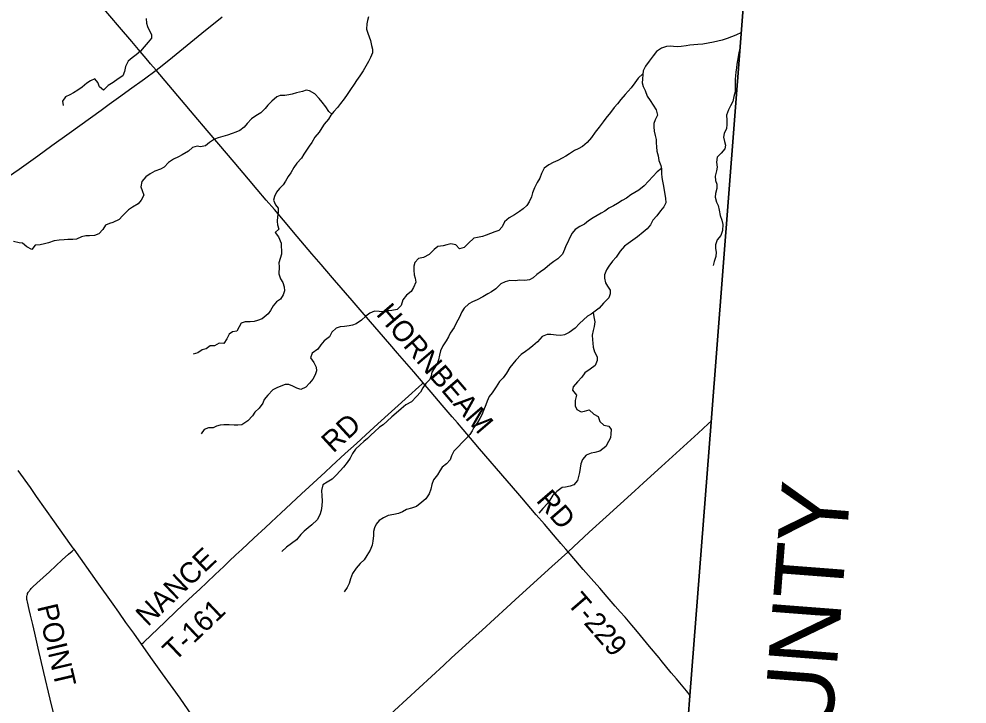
# Model space of a CAD drawing. Extents: x 1442749 to 1756758, y 235267 to 677782.
# Drawn here: x 1651408 to 1665190, y 517240 to 527196 of the extents above; entities that cross this region are included whole.
import ezdxf

# ---------------------------------------------------------------- set-up
doc = ezdxf.new("R2010")
doc.units = 0
for name, color, linetype in [('GM_X_Adjacent_County', 7, 'Continuous'), ('GM_X_Adjacent_County_Text', 7, 'Continuous'), ('GM_X_County', 7, 'Continuous'), ('GM_X_Minor_River', 7, 'Continuous'), ('GM_X_State_Route', 7, 'Continuous'), ('GM_X_Township', 7, 'Continuous'), ('GM_X_Township_Road', 7, 'Continuous'), ('GM_X_Township_Road_Text', 7, 'Continuous')]:
    doc.layers.add(name, color=color, linetype=linetype)

msp = doc.modelspace()

# ---------------------------------------------------------------- linework, layer by layer
at = {"layer": 'GM_X_Adjacent_County'}
msp.add_lwpolyline([(1704437, 503092), (1698641, 503176), (1693676, 503248), (1687539, 503338), (1685835, 503363), (1685430, 503373), (1682405, 503448), (1678903, 503534), (1673166, 503675), (1669035, 503777), (1664966, 503877), (1660848, 503978), (1660124, 503996), (1660668, 511007), (1660679, 511141), (1661136, 517041), (1661161, 517359), (1661469, 521334), (1662403, 533380), (1662603, 535965), (1662666, 536773)], dxfattribs=at)
at = {"layer": 'GM_X_County'}
msp.add_lwpolyline([(1662666, 536773), (1662603, 535965), (1662403, 533380), (1661469, 521334), (1661161, 517359), (1661136, 517041), (1660679, 511141), (1660668, 511007), (1660124, 503996), (1659262, 503388), (1658265, 502686), (1655787, 500886), (1655741, 500852), (1648788, 495779)], dxfattribs=at)
at = {"layer": 'GM_X_Minor_River'}
for points in [[(1653255, 527201), (1653260, 527135), (1653278, 527085), (1653308, 527024), (1653337, 526968), (1653335, 526918), (1653286, 526860), (1653228, 526792), (1653175, 526729), (1653114, 526675), (1653052, 526633), (1652997, 526581), (1652959, 526504), (1652942, 526432), (1652919, 526370), (1652851, 526326), (1652780, 526272), (1652706, 526229), (1652635, 526163), (1652579, 526210), (1652556, 526274), (1652512, 526328), (1652446, 526297), (1652393, 526261), (1652329, 526206), (1652264, 526162), (1652200, 526120), (1652149, 526095), (1652083, 526063), (1652042, 525999), (1652050, 525939)], [(1656489, 527227), (1656475, 527175), (1656464, 527123), (1656460, 527049), (1656481, 526987), (1656497, 526936), (1656519, 526882), (1656534, 526808), (1656546, 526756), (1656545, 526705), (1656519, 526637), (1656490, 526576), (1656451, 526508), (1656411, 526444), (1656364, 526370), (1656317, 526302), (1656283, 526246), (1656226, 526171), (1656177, 526097), (1656137, 526035), (1656084, 525965), (1656040, 525911), (1655987, 525850), (1655941, 525796), (1655908, 525738), (1655845, 525666), (1655809, 525614), (1655770, 525552), (1655709, 525477), (1655665, 525401), (1655628, 525347), (1655590, 525287), (1655547, 525229), (1655513, 525175), (1655448, 525098), (1655403, 525036), (1655361, 524960), (1655322, 524908), (1655285, 524838), (1655249, 524784), (1655196, 524733), (1655154, 524679), (1655123, 524615), (1655109, 524561), (1655138, 524495)], [(1661912, 527001), (1661831, 526961), (1661768, 526935), (1661702, 526910), (1661631, 526888), (1661569, 526871), (1661505, 526857), (1661427, 526842), (1661348, 526828), (1661278, 526825), (1661218, 526819), (1661162, 526816), (1661107, 526804), (1661035, 526794), (1660985, 526793), (1660925, 526797), (1660875, 526800), (1660821, 526796), (1660748, 526772), (1660678, 526723), (1660627, 526659), (1660568, 526583), (1660516, 526512), (1660481, 526440), (1660475, 526388), (1660470, 526321), (1660468, 526269), (1660481, 526213), (1660509, 526157), (1660542, 526072), (1660582, 526012), (1660627, 525941), (1660671, 525873), (1660690, 525799), (1660658, 525731), (1660635, 525677), (1660635, 525627), (1660641, 525566), (1660656, 525500), (1660670, 525446), (1660673, 525396), (1660675, 525338), (1660682, 525275), (1660698, 525207), (1660711, 525139), (1660739, 525068), (1660747, 525018), (1660748, 524952), (1660754, 524890), (1660763, 524840), (1660779, 524767), (1660788, 524701), (1660807, 524593), (1660809, 524525), (1660784, 524465), (1660734, 524407), (1660679, 524333), (1660622, 524271), (1660586, 524206), (1660539, 524146), (1660483, 524096), (1660400, 524029), (1660331, 523983), (1660265, 523931), (1660212, 523894), (1660148, 523820), (1660089, 523736), (1660036, 523678), (1659985, 523605), (1659951, 523549), (1659918, 523479), (1659918, 523427), (1659933, 523362), (1659963, 523312), (1660001, 523254), (1660004, 523202), (1659982, 523142), (1659905, 523064), (1659840, 522994), (1659782, 522947), (1659725, 522907), (1659673, 522877), (1659616, 522825), (1659556, 522770), (1659493, 522702), (1659406, 522639), (1659338, 522607), (1659284, 522597), (1659218, 522602), (1659140, 522608), (1659085, 522609), (1659015, 522581), (1658944, 522506), (1658878, 522448), (1658825, 522400), (1658771, 522365), (1658706, 522321), (1658631, 522235), (1658585, 522184), (1658544, 522130), (1658495, 522046)], [(1661894, 526780), (1661885, 526758), (1661873, 526706), (1661864, 526652), (1661852, 526594), (1661843, 526540), (1661839, 526486), (1661828, 526422), (1661824, 526372), (1661821, 526315), (1661820, 526193), (1661818, 526139), (1661801, 526069), (1661783, 525995), (1661752, 525931), (1661720, 525877), (1661695, 525797), (1661698, 525723), (1661700, 525661), (1661691, 525603), (1661661, 525531), (1661648, 525479), (1661666, 525414), (1661678, 525362), (1661669, 525308), (1661616, 525244), (1661556, 525185), (1661549, 525117), (1661559, 525042), (1661546, 524988), (1661530, 524910), (1661531, 524846), (1661551, 524796), (1661552, 524734), (1661532, 524660), (1661529, 524606), (1661547, 524535), (1661570, 524485), (1661586, 524415), (1661601, 524342), (1661627, 524270), (1661640, 524208), (1661634, 524120), (1661611, 524050), (1661558, 523986), (1661532, 523912), (1661535, 523862), (1661545, 523806), (1661538, 523745), (1661516, 523669), (1661499, 523615)], [(1660476, 526397), (1660410, 526334), (1660359, 526268), (1660305, 526196), (1660220, 526099), (1660157, 526025), (1660108, 525961), (1660058, 525908), (1660005, 525836), (1659938, 525752), (1659900, 525700), (1659841, 525624), (1659782, 525553), (1659729, 525471), (1659669, 525399), (1659598, 525340), (1659536, 525308), (1659485, 525282), (1659409, 525235), (1659356, 525203), (1659306, 525173), (1659240, 525140), (1659175, 525112), (1659111, 525077), (1659044, 525027), (1659004, 524949), (1658981, 524883), (1658940, 524817), (1658904, 524743), (1658875, 524667), (1658861, 524613), (1658824, 524537), (1658789, 524484), (1658737, 524438), (1658684, 524398), (1658612, 524351), (1658535, 524305), (1658467, 524249), (1658434, 524177), (1658386, 524124), (1658325, 524104), (1658265, 524076), (1658199, 524053), (1658148, 524033), (1658076, 524020), (1658020, 524008), (1657941, 523940), (1657882, 523875), (1657810, 523855), (1657760, 523912), (1657688, 523926), (1657628, 523915), (1657574, 523897), (1657499, 523888), (1657445, 523846), (1657372, 523772), (1657290, 523729), (1657217, 523715), (1657165, 523658), (1657146, 523602), (1657148, 523547), (1657155, 523477), (1657167, 523427), (1657179, 523369), (1657144, 523295), (1657111, 523235), (1657041, 523181), (1656988, 523114), (1656965, 523034), (1656907, 522976), (1656828, 522960), (1656770, 522955), (1656702, 522941), (1656642, 522944), (1656578, 522950), (1656507, 522921), (1656451, 522879), (1656388, 522821), (1656310, 522764), (1656259, 522746), (1656209, 522734), (1656139, 522729), (1656075, 522721), (1656018, 522700), (1655958, 522646), (1655921, 522578), (1655847, 522519), (1655794, 522461), (1655751, 522399), (1655671, 522341), (1655648, 522271), (1655694, 522205), (1655729, 522135), (1655731, 522082), (1655714, 522024), (1655682, 521962), (1655631, 521903), (1655577, 521845), (1655504, 521813), (1655446, 521830), (1655390, 521860)], [(1655956, 525813), (1655915, 525850), (1655867, 525917), (1655816, 525985), (1655770, 526038), (1655710, 526110), (1655633, 526153), (1655582, 526159), (1655528, 526144), (1655444, 526124), (1655382, 526103), (1655331, 526091), (1655275, 526085), (1655207, 526084), (1655155, 526062), (1655086, 526001), (1655027, 525945), (1654987, 525893), (1654922, 525833), (1654850, 525786), (1654787, 525744), (1654727, 525678), (1654680, 525621), (1654621, 525577), (1654559, 525553), (1654507, 525532), (1654442, 525506), (1654370, 525487), (1654306, 525467), (1654250, 525449), (1654179, 525400), (1654118, 525354), (1654048, 525339), (1653998, 525345), (1653932, 525326), (1653871, 525276), (1653781, 525220), (1653726, 525191), (1653654, 525157), (1653583, 525108), (1653517, 525040), (1653464, 525014), (1653384, 524983), (1653317, 524943), (1653251, 524902), (1653196, 524832), (1653181, 524758), (1653197, 524701), (1653225, 524635), (1653184, 524563), (1653139, 524511), (1653057, 524460), (1653000, 524420), (1652915, 524335), (1652863, 524281), (1652774, 524239), (1652722, 524222), (1652666, 524198), (1652627, 524134), (1652569, 524073), (1652508, 524049), (1652436, 524046), (1652380, 524044), (1652316, 524028), (1652245, 523997), (1652191, 523991), (1652121, 523990), (1652063, 523986), (1651994, 523983), (1651920, 523973), (1651836, 523942), (1651781, 523926), (1651715, 523913), (1651645, 523907), (1651594, 523845), (1651524, 523886), (1651461, 523938), (1651411, 523941), (1651331, 523963)], [(1660746, 525023), (1660684, 524973), (1660623, 524907), (1660559, 524837), (1660498, 524772), (1660421, 524706), (1660361, 524672), (1660302, 524639), (1660238, 524591), (1660175, 524559), (1660111, 524516), (1660049, 524482), (1659982, 524445), (1659926, 524403), (1659873, 524375), (1659813, 524338), (1659756, 524304), (1659688, 524260), (1659629, 524215), (1659563, 524181), (1659494, 524137), (1659450, 524082), (1659411, 524012), (1659385, 523954), (1659358, 523898), (1659340, 523846), (1659309, 523780), (1659240, 523712), (1659184, 523671), (1659123, 523627), (1659051, 523567), (1658990, 523520), (1658938, 523480), (1658883, 523434), (1658831, 523405), (1658761, 523395), (1658689, 523400), (1658620, 523392), (1658546, 523393), (1658474, 523377), (1658414, 523348), (1658341, 523274), (1658276, 523230), (1658224, 523203), (1658153, 523159), (1658069, 523114), (1658000, 523084), (1657948, 523054), (1657879, 522995), (1657845, 522939), (1657808, 522853), (1657767, 522783), (1657733, 522711), (1657678, 522629), (1657650, 522577), (1657617, 522516), (1657568, 522444), (1657536, 522374), (1657521, 522312), (1657507, 522244), (1657488, 522184), (1657443, 522118), (1657409, 522064), (1657398, 522010), (1657382, 521958), (1657323, 521898), (1657277, 521836), (1657246, 521770), (1657187, 521707), (1657113, 521633), (1657034, 521588), (1656962, 521532), (1656889, 521468), (1656828, 521415), (1656760, 521351), (1656701, 521299), (1656647, 521262), (1656578, 521198), (1656527, 521150), (1656473, 521101), (1656420, 521057), (1656368, 521009), (1656299, 520942), (1656255, 520880), (1656222, 520814), (1656179, 520748), (1656127, 520684), (1656076, 520628), (1656020, 520565), (1655959, 520509), (1655890, 520463), (1655824, 520424), (1655807, 520342), (1655813, 520264), (1655814, 520193), (1655813, 520121), (1655801, 520053), (1655784, 519991), (1655744, 519917), (1655665, 519844), (1655610, 519800)], [(1655138, 524495), (1655174, 524444), (1655176, 524382), (1655167, 524326), (1655162, 524254), (1655168, 524204), (1655186, 524143), (1655131, 524094), (1655181, 524031), (1655222, 523939), (1655222, 523888), (1655225, 523830), (1655225, 523780), (1655204, 523714), (1655186, 523652), (1655189, 523594), (1655185, 523490), (1655212, 523419), (1655242, 523367), (1655263, 523303), (1655267, 523247), (1655250, 523189), (1655208, 523125), (1655151, 523087), (1655101, 523027), (1655064, 522961), (1655030, 522910), (1654945, 522838), (1654878, 522814), (1654828, 522799), (1654768, 522793), (1654696, 522794), (1654636, 522774), (1654611, 522720), (1654576, 522660), (1654514, 522649), (1654464, 522617), (1654429, 522547), (1654387, 522479), (1654318, 522482), (1654252, 522448), (1654186, 522447), (1654129, 522401), (1654073, 522387), (1654009, 522344), (1653942, 522326)], [(1659757, 522929), (1659763, 522868), (1659781, 522796), (1659768, 522726), (1659754, 522668), (1659741, 522600), (1659744, 522534), (1659748, 522482), (1659756, 522426), (1659773, 522357), (1659811, 522285), (1659814, 522231), (1659786, 522159), (1659713, 522105), (1659634, 522052), (1659588, 521990), (1659525, 521924), (1659466, 521852), (1659456, 521802), (1659513, 521730), (1659491, 521652), (1659494, 521575), (1659516, 521521), (1659580, 521485), (1659630, 521494), (1659698, 521514), (1659766, 521451), (1659826, 521419), (1659853, 521348), (1659911, 521294), (1659985, 521279), (1660019, 521229), (1660010, 521167), (1660008, 521111), (1659979, 521053), (1659937, 520985), (1659850, 520915), (1659778, 520896), (1659727, 520888), (1659653, 520855), (1659600, 520795), (1659576, 520733), (1659565, 520669), (1659555, 520603), (1659544, 520549), (1659526, 520487), (1659473, 520425), (1659419, 520407), (1659355, 520394), (1659304, 520386), (1659226, 520331), (1659171, 520277), (1659124, 520205), (1659092, 520153), (1659023, 520081), (1658967, 520014)], [(1658495, 522046), (1658445, 521982), (1658394, 521926), (1658344, 521849), (1658285, 521765), (1658244, 521707), (1658214, 521641), (1658193, 521587), (1658162, 521505), (1658138, 521443), (1658109, 521389), (1658073, 521333), (1658022, 521260), (1657998, 521208), (1657961, 521156), (1657904, 521094), (1657846, 521038), (1657799, 520985), (1657731, 520915), (1657696, 520845), (1657675, 520787), (1657621, 520731), (1657560, 520684), (1657526, 520630), (1657491, 520570), (1657435, 520500), (1657410, 520432), (1657397, 520364), (1657371, 520294), (1657322, 520222), (1657264, 520173), (1657189, 520113), (1657114, 520088), (1657040, 520068), (1656984, 520032), (1656925, 520009), (1656857, 519995), (1656777, 519978), (1656708, 519944), (1656644, 519907), (1656599, 519853), (1656577, 519801), (1656564, 519747), (1656560, 519687), (1656551, 519609), (1656541, 519547), (1656512, 519475), (1656465, 519397), (1656427, 519335), (1656370, 519281), (1656308, 519214), (1656255, 519136), (1656228, 519058), (1656208, 518992), (1656179, 518936), (1656134, 518872)], [(1655390, 521860), (1655332, 521885), (1655278, 521885), (1655216, 521860), (1655157, 521836), (1655097, 521804), (1655026, 521729), (1654974, 521667), (1654955, 521613), (1654898, 521539), (1654836, 521480), (1654805, 521428), (1654733, 521358), (1654646, 521297), (1654588, 521291), (1654538, 521295), (1654463, 521298), (1654385, 521297), (1654335, 521295), (1654281, 521279), (1654229, 521254), (1654162, 521252), (1654100, 521228), (1654055, 521167)], [(1655610, 519800), (1655556, 519754), (1655505, 519703), (1655443, 519625), (1655368, 519573), (1655299, 519520), (1655231, 519456)]]:
    msp.add_lwpolyline(points, dxfattribs=at)
at = {"layer": 'GM_X_State_Route'}
for points in [[(1651191, 524861), (1651409, 525013), (1651684, 525209), (1651886, 525355), (1652136, 525536), (1652293, 525649), (1652602, 525872), (1652719, 525956), (1652887, 526077), (1653014, 526169), (1653235, 526328), (1653403, 526452), (1653492, 526521), (1653638, 526639), (1653854, 526815), (1654065, 526987), (1654363, 527229)], [(1653922, 517079), (1653750, 517327), (1653651, 517466), (1653495, 517681), (1653351, 517881), (1653189, 518109), (1653076, 518269), (1652964, 518423), (1652859, 518573), (1652777, 518692), (1652547, 519016), (1652209, 519491), (1652197, 519507), (1652149, 519574), (1651926, 519887), (1651665, 520256), (1651575, 520385), (1651398, 520634)]]:
    msp.add_lwpolyline(points, dxfattribs=at)
at = {"layer": 'GM_X_Township'}
msp.add_lwpolyline([(1649470, 532440), (1653261, 533457), (1662603, 535965), (1662403, 533380), (1661469, 521334), (1661161, 517359), (1661136, 517041), (1660679, 511141), (1660668, 511007), (1660124, 503996), (1659262, 503388), (1658265, 502686), (1655787, 500886), (1655741, 500852), (1648788, 495779)], dxfattribs=at)
at = {"layer": 'GM_X_Township_Road'}
for points in [[(1653403, 526452), (1653321, 526545), (1653283, 526590), (1653148, 526751), (1653050, 526866), (1652871, 527076), (1652729, 527243), (1652534, 527470), (1652434, 527587), (1652367, 527667), (1652262, 527789), (1652092, 527989), (1651955, 528149), (1651852, 528272), (1651636, 528528), (1651459, 528734), (1651245, 528987)], [(1657284, 521906), (1657148, 522066), (1656912, 522338), (1656798, 522470), (1656426, 522899), (1656252, 523103), (1655996, 523402), (1655856, 523564), (1655802, 523626), (1655667, 523782), (1655561, 523907), (1655397, 524099), (1655306, 524207), (1655122, 524425), (1655004, 524562), (1654873, 524718), (1654744, 524870), (1654538, 525113), (1654314, 525375), (1654142, 525577), (1653953, 525800), (1653586, 526233), (1653403, 526452)], [(1653189, 518109), (1653221, 518139), (1653534, 518434), (1653700, 518593), (1653940, 518821), (1654036, 518911), (1654138, 519008), (1654261, 519122), (1654325, 519183), (1654384, 519239), (1654465, 519317), (1654560, 519407), (1654647, 519487), (1654822, 519650), (1654990, 519807), (1655068, 519877), (1655152, 519956), (1655215, 520014), (1655517, 520295), (1655628, 520398), (1655742, 520502), (1655859, 520611), (1655952, 520695), (1656152, 520880), (1656314, 521028), (1656450, 521152), (1656626, 521314), (1657070, 521714), (1657221, 521851), (1657265, 521890), (1657284, 521906)], [(1659390, 519453), (1659356, 519491), (1659286, 519573), (1659265, 519598), (1659230, 519638), (1659046, 519852), (1658927, 519992), (1658718, 520236), (1658658, 520305), (1658504, 520484), (1658105, 520950), (1658026, 521043), (1657864, 521232), (1657783, 521326), (1657706, 521416), (1657559, 521584), (1657399, 521771), (1657284, 521906)], [(1659390, 519453), (1659699, 519737), (1659944, 519960), (1660359, 520338), (1660485, 520453), (1660746, 520692), (1661280, 521178), (1661427, 521314), (1661474, 521356)], [(1651913, 517094), (1651864, 517312), (1651772, 517698), (1651689, 518050), (1651638, 518270), (1651608, 518395), (1651577, 518532), (1651558, 518615), (1651532, 518724), (1651528, 518745), (1651525, 518759), (1651524, 518775), (1651523, 518789), (1651525, 518805), (1651527, 518821), (1651530, 518833), (1651534, 518845), (1651541, 518859), (1651547, 518869), (1651553, 518877), (1651560, 518887), (1651566, 518896), (1651575, 518905), (1651586, 518918), (1651612, 518943), (1651670, 518996), (1651852, 519162), (1652037, 519334), (1652130, 519417), (1652180, 519464), (1652209, 519491)], [(1655077, 515458), (1655138, 515517), (1655193, 515573), (1655288, 515665), (1655597, 515953), (1655722, 516069), (1655838, 516176), (1656043, 516370), (1656286, 516600), (1656485, 516786), (1656652, 516943), (1656869, 517144), (1657224, 517475), (1657583, 517807), (1657696, 517912), (1657900, 518097), (1657956, 518148), (1658141, 518315), (1658499, 518643), (1658620, 518754), (1658948, 519051), (1659153, 519240), (1659385, 519449), (1659390, 519453)], [(1661165, 517366), (1661111, 517431), (1660966, 517605), (1660890, 517695), (1660744, 517872), (1660713, 517910), (1660575, 518077), (1660445, 518234), (1660376, 518317), (1660316, 518387), (1660218, 518501), (1660149, 518580), (1660077, 518662), (1659957, 518800), (1659851, 518922), (1659726, 519065), (1659612, 519196), (1659503, 519323), (1659390, 519453)]]:
    msp.add_lwpolyline(points, dxfattribs=at)

# ---------------------------------------------------------------- texts
at = {"layer": 'GM_X_Adjacent_County_Text'}
msp.add_text('FAYETTE COUNTY', height=1000, rotation=85.5978, dxfattribs=at).set_placement((1662577, 508427))
at = {"layer": 'GM_X_Township_Road_Text'}
for s, rotation, p in [('HORNBEAM', 310.6273, (1656590, 522901)), ('RD', 42.5707, (1655976, 520878)), ('RD', 310.8176, (1658915, 520192)), ('NANCE', 43.5958, (1653281, 518355)), ('T-229', 310.7576, (1659361, 518701)), ('POINT', 283.2535, (1651670, 518658)), ('T-161', 43.6196, (1653673, 517849))]:
    msp.add_text(s, height=300, rotation=rotation, dxfattribs=at).set_placement(p)

doc.saveas('drawing.dxf')
